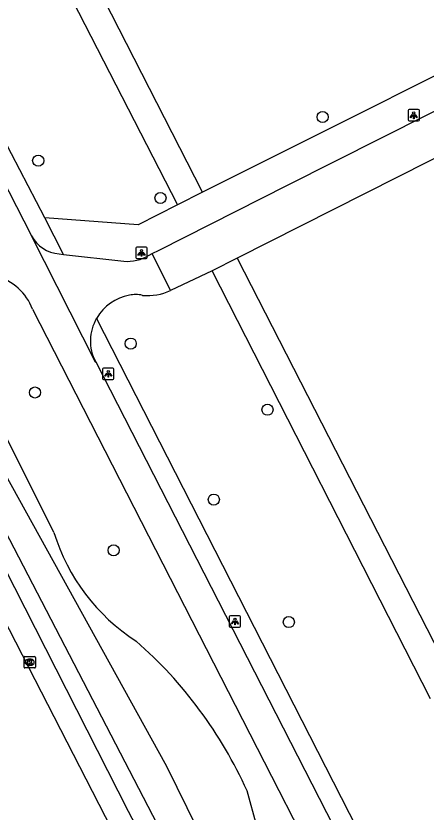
# Model space of a CAD drawing. Extents: x 159353 to 160616, y 385893 to 387321.
# Drawn here: x 159795.2 to 159831.2, y 386510.6 to 386580.7 of the extents above; entities that cross this region are included whole.
import ezdxf

# ---------------------------------------------------------------- set-up
doc = ezdxf.new("R2010")
doc.units = 0
for name, color, linetype in [('IMGEO_Berm_groen', 7, 'Continuous'), ('IMGEO_Boom', 7, 'Continuous'), ('IMGEO_Fietspad_gesloten', 7, 'Continuous'), ('IMGEO_Kolk', 7, 'Continuous'), ('IMGEO_Lichtpunt', 7, 'Continuous'), ('IMGEO_Rijbaan_lokaal_gesloten', 7, 'Continuous'), ('IMGEO_Voetpad_halfverhard', 7, 'Continuous'), ('IMGEO_Voetpad_open', 7, 'Continuous'), ('IMGEO_Waterloop', 7, 'Continuous')]:
    doc.layers.add(name, color=color, linetype=linetype)

msp = doc.modelspace()

# ---------------------------------------------------------------- linework, layer by layer
at = {"layer": 'IMGEO_Berm_groen'}
for points in [[(159798.508, 386535.187), (159788.842, 386554.515)], [(159784.079, 386551.883), (159805.042, 386510.645), (159813.407, 386494.686), (159815.016, 386493.069), (159816.072, 386491.213), (159815.971, 386489.731), (159828.529, 386464.624)], [(159820.518, 386494.476), (159818.917, 386499.989), (159815.5, 386512.422)]]:
    msp.add_lwpolyline(points, dxfattribs=at)
for centre, radius, start, end in [((159815.357, 386540.397), 17.636, 197.18283, 236.93536), ((159780.509, 386496.738), 38.345, 24.14368, 48.86313)]:
    msp.add_arc(centre, radius, start, end, dxfattribs=at)
at = {"layer": 'IMGEO_Boom'}
for centre in [(159822.143, 386571.787), (159797.128, 386567.949), (159807.884, 386564.655), (159805.27, 386551.832), (159796.84, 386547.521), (159817.299, 386546.001), (159812.575, 386538.087), (159803.758, 386533.623), (159819.175, 386527.295)]:
    msp.add_circle(centre, 0.489, dxfattribs=at)
at = {"layer": 'IMGEO_Fietspad_gesloten'}
for points in [[(159682.71, 386784.054), (159758.813, 386635.137), (159796.533, 386561.328)], [(159796.533, 386561.328), (159796.524, 386561.299), (159802.147, 386550.232), (159802.183, 386550.232)], [(159798.962, 386559.727), (159799.359, 386559.682)], [(159799.359, 386559.682), (159804.646, 386559.089)], [(159806.887, 386559.609), (159807.165, 386559.751)], [(159808.775, 386556.501), (159807.165, 386559.751)], [(159796.629, 386554.856), (159841.226, 386467.6)], [(159802.183, 386550.232), (159848.46, 386459.683)]]:
    msp.add_lwpolyline(points, dxfattribs=at)
for centre, radius, start, end in [((159799.231, 386562.779), 3.063, 208.26315, 264.95758), ((159804.973, 386562.767), 3.692, 264.91182, 301.21555), ((159792.224, 386553.206), 4.704, 20.53583, 75.49564), ((159805.717, 386553.982), 2.174, 74.50605, 105.09433), ((159806.703, 386561.16), 5.099, 265.44683, 293.98008), ((159805.823, 386552.061), 4.076, 99.48345, 150.64195), ((159805.55, 386552.07), 3.836, 148.76609, 208.62932)]:
    msp.add_arc(centre, radius, start, end, dxfattribs=at)
at = {"layer": 'IMGEO_Kolk'}
for p, q in [((159795.882, 386523.331), (159795.882, 386524.183)), ((159795.957, 386524.257), (159796.809, 386524.257)), ((159796.37, 386524.037), (159796.395, 386524.037)), ((159796.883, 386524.183), (159796.883, 386523.331)), ((159796.809, 386523.257), (159795.957, 386523.257)), ((159796.393, 386523.477), (159796.368, 386523.477))]:
    msp.add_line(p, q, dxfattribs=at)
for points in [[(159795.882, 386523.331), (159795.882, 386524.183)], [(159795.957, 386524.257), (159796.809, 386524.257)], [(159796.203, 386523.957), (159796.326, 386523.957), (159796.326, 386523.806), (159796.456, 386523.957), (159796.62, 386523.957), (159796.474, 386523.806), (159796.627, 386523.557), (159796.475, 386523.557), (159796.39, 386523.721), (159796.326, 386523.654), (159796.326, 386523.557), (159796.203, 386523.557), (159796.203, 386523.957)], [(159796.883, 386524.183), (159796.883, 386523.331)], [(159796.809, 386523.257), (159795.957, 386523.257)]]:
    msp.add_lwpolyline(points, dxfattribs=at)
for centre, start, end in [((159795.959, 386524.181), 91.55205, 178.44795), ((159795.959, 386524.181), 91.55205, 178.44795), ((159796.807, 386524.181), 1.55205, 88.44795), ((159796.807, 386524.181), 1.55205, 88.44795), ((159795.959, 386523.333), 181.55205, 268.44795), ((159795.959, 386523.333), 181.55205, 268.44795), ((159796.807, 386523.333), 271.55205, 358.44795), ((159796.807, 386523.333), 271.55205, 358.44795)]:
    msp.add_arc(centre, 0.0765, start, end, dxfattribs=at)
for centre, major_axis, ratio, start_param, end_param in [((159796.369, 386523.757), (-0.387, 0.002), 0.722429, 4.712389, 7.853982), ((159796.394, 386523.757), (-0.39, 0.002), 0.717154, 1.570796, 4.712389)]:
    msp.add_ellipse(centre, major_axis=major_axis, ratio=ratio, start_param=start_param, end_param=end_param, dxfattribs=at)
at = {"layer": 'IMGEO_Lichtpunt'}
for p, q in [((159829.665, 386572.348), (159829.665, 386571.541)), ((159829.665, 386572.348), (159829.665, 386571.541)), ((159830.567, 386572.443), (159829.759, 386572.443)), ((159830.567, 386572.443), (159829.759, 386572.443)), ((159830.661, 386571.541), (159830.661, 386572.348)), ((159830.661, 386571.541), (159830.661, 386572.348)), ((159829.759, 386571.447), (159830.567, 386571.447)), ((159829.759, 386571.447), (159830.567, 386571.447)), ((159805.717, 386560.227), (159805.717, 386559.42)), ((159805.717, 386560.227), (159805.717, 386559.42)), ((159806.619, 386560.322), (159805.811, 386560.322)), ((159806.619, 386560.322), (159805.811, 386560.322)), ((159806.713, 386559.42), (159806.713, 386560.227)), ((159806.713, 386559.42), (159806.713, 386560.227)), ((159805.811, 386559.326), (159806.619, 386559.326)), ((159805.811, 386559.326), (159806.619, 386559.326)), ((159802.792, 386549.573), (159802.792, 386548.766)), ((159802.792, 386549.573), (159802.792, 386548.766)), ((159803.694, 386549.668), (159802.886, 386549.668)), ((159803.694, 386549.668), (159802.886, 386549.668)), ((159803.788, 386548.766), (159803.788, 386549.573)), ((159803.788, 386548.766), (159803.788, 386549.573)), ((159802.886, 386548.672), (159803.694, 386548.672)), ((159802.886, 386548.672), (159803.694, 386548.672)), ((159813.938, 386527.754), (159813.938, 386526.947)), ((159813.938, 386527.754), (159813.938, 386526.947)), ((159814.84, 386527.849), (159814.032, 386527.849)), ((159814.84, 386527.849), (159814.032, 386527.849)), ((159814.934, 386526.947), (159814.934, 386527.754)), ((159814.934, 386526.947), (159814.934, 386527.754)), ((159814.032, 386526.853), (159814.84, 386526.853)), ((159814.032, 386526.853), (159814.84, 386526.853))]:
    msp.add_line(p, q, dxfattribs=at)
for points in [[(159830.039, 386572.012), (159830.078, 386571.984), (159829.89, 386571.722), (159829.852, 386571.749), (159830.039, 386572.012)], [(159830.141, 386571.964), (159830.188, 386571.964), (159830.188, 386571.642), (159830.141, 386571.642), (159830.141, 386571.964)], [(159830.251, 386571.984), (159830.289, 386572.011), (159830.476, 386571.749), (159830.437, 386571.721), (159830.251, 386571.984)], [(159806.091, 386559.891), (159806.13, 386559.863), (159805.942, 386559.601), (159805.904, 386559.628), (159806.091, 386559.891)], [(159806.193, 386559.843), (159806.24, 386559.843), (159806.24, 386559.521), (159806.193, 386559.521), (159806.193, 386559.843)], [(159806.303, 386559.863), (159806.341, 386559.89), (159806.528, 386559.628), (159806.489, 386559.6), (159806.303, 386559.863)], [(159803.166, 386549.237), (159803.205, 386549.209), (159803.017, 386548.947), (159802.979, 386548.974), (159803.166, 386549.237)], [(159803.268, 386549.189), (159803.315, 386549.189), (159803.315, 386548.867), (159803.268, 386548.867), (159803.268, 386549.189)], [(159803.378, 386549.209), (159803.416, 386549.236), (159803.603, 386548.974), (159803.564, 386548.946), (159803.378, 386549.209)], [(159814.312, 386527.418), (159814.351, 386527.39), (159814.163, 386527.128), (159814.125, 386527.155), (159814.312, 386527.418)], [(159814.414, 386527.37), (159814.461, 386527.37), (159814.461, 386527.048), (159814.414, 386527.048), (159814.414, 386527.37)], [(159814.524, 386527.39), (159814.562, 386527.417), (159814.749, 386527.155), (159814.71, 386527.127), (159814.524, 386527.39)]]:
    msp.add_lwpolyline(points, dxfattribs=at)
for centre in [(159830.164, 386572.146), (159806.216, 386560.025), (159803.291, 386549.371), (159814.437, 386527.552)]:
    msp.add_circle(centre, 0.0994, dxfattribs=at)
for centre, start, end in [((159829.759, 386572.348), 90, 180), ((159829.759, 386572.348), 90, 180), ((159830.567, 386572.348), 0, 90), ((159830.567, 386572.348), 0, 90), ((159829.759, 386571.541), 180, 270), ((159829.759, 386571.541), 180, 270), ((159830.567, 386571.541), 270, 0), ((159830.567, 386571.541), 270, 360), ((159805.811, 386560.227), 90, 180), ((159805.811, 386560.227), 90, 180), ((159806.619, 386560.227), 0, 90), ((159806.619, 386560.227), 0, 90), ((159805.811, 386559.42), 180, 270), ((159805.811, 386559.42), 180, 270), ((159806.619, 386559.42), 270, 0), ((159806.619, 386559.42), 270, 360), ((159802.886, 386549.573), 90, 180), ((159802.886, 386549.573), 90, 180), ((159803.694, 386549.573), 0, 90), ((159803.694, 386549.573), 0, 90), ((159802.886, 386548.766), 180, 270), ((159802.886, 386548.766), 180, 270), ((159803.694, 386548.766), 270, 0), ((159803.694, 386548.766), 270, 360), ((159814.032, 386527.754), 90, 180), ((159814.032, 386527.754), 90, 180), ((159814.84, 386527.754), 0, 90), ((159814.84, 386527.754), 0, 90), ((159814.032, 386526.947), 180, 270), ((159814.032, 386526.947), 180, 270), ((159814.84, 386526.947), 270, 0), ((159814.84, 386526.947), 270, 360)]:
    msp.add_arc(centre, 0.0946, start, end, dxfattribs=at)
at = {"layer": 'IMGEO_Rijbaan_lokaal_gesloten'}
msp.add_lwpolyline([(159828.146, 386461.016), (159818.737, 386479.588), (159803.611, 386509.06), (159794.04, 386527.707), (159778.839, 386557.281)], dxfattribs=at)
at = {"layer": 'IMGEO_Voetpad_halfverhard'}
for points in [[(159811.594, 386565.163), (159773.515, 386639.685)], [(159787.079, 386607.514), (159809.376, 386564.045)], [(159814.645, 386559.346), (159833.154, 386523.106)], [(159831.646, 386520.523), (159812.435, 386558.236)]]:
    msp.add_lwpolyline(points, dxfattribs=at)
at = {"layer": 'IMGEO_Voetpad_open'}
for points in [[(159797.7, 386562.907), (159778.634, 386599.588), (159777.398, 386602.033)], [(159844.748, 386581.785), (159811.594, 386565.163)], [(159807.165, 386559.751), (159807.777, 386560.065), (159819.068, 386565.789), (159831.451, 386572.026), (159842.093, 386577.391), (159848.51, 386580.694)], [(159851.267, 386577.873), (159814.645, 386559.346)], [(159811.594, 386565.163), (159809.376, 386564.045)], [(159809.376, 386564.045), (159805.918, 386562.302), (159797.7, 386562.907)], [(159799.359, 386559.682), (159797.7, 386562.907)], [(159814.645, 386559.346), (159812.435, 386558.236)], [(159812.435, 386558.236), (159808.775, 386556.501)], [(159844.729, 386469.586), (159844.081, 386470.841), (159844.614, 386471.116), (159839.654, 386480.819), (159839.112, 386480.567), (159837.779, 386483.146), (159838.333, 386483.403), (159833.84, 386492.19), (159833.307, 386491.911), (159832.002, 386494.501), (159832.52, 386494.772), (159827.995, 386503.622), (159827.47, 386503.353), (159826.068, 386506.09), (159826.596, 386506.36), (159802.27, 386554.059)]]:
    msp.add_lwpolyline(points, dxfattribs=at)
at = {"layer": 'IMGEO_Waterloop'}
msp.add_lwpolyline([(159785.638, 386551.837), (159829.084, 386468.007), (159830.914, 386468.859), (159808.446, 386514.561), (159787.34, 386552.773), (159785.638, 386551.837)], dxfattribs=at)

doc.saveas('drawing.dxf')
